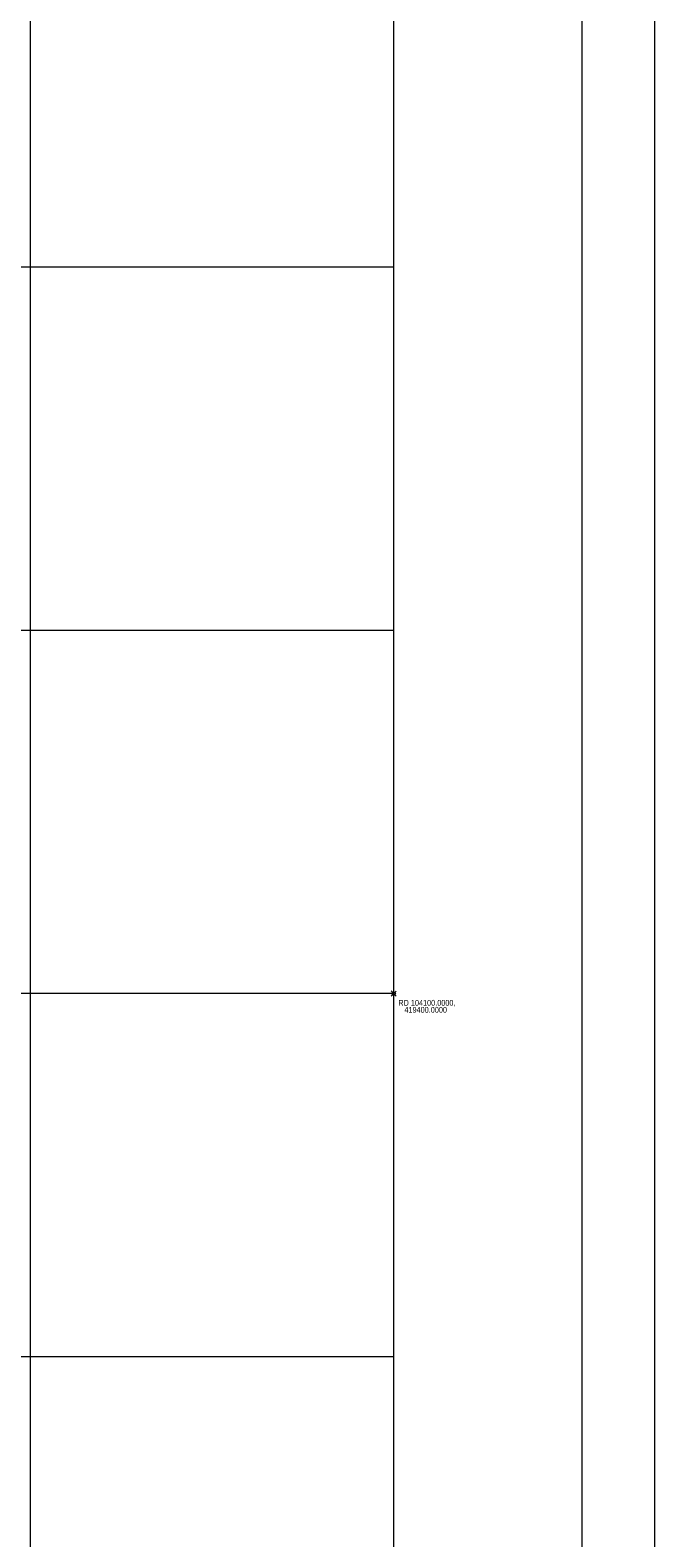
# Model space of a CAD drawing. Header units: metres. Extents: x 102313 to 104557, y 415820 to 422103.
# Tile 838 of 865: x 104000 to 104172, y 419250 to 419665. Entities that reach past the tile are written whole.
import ezdxf

# ---------------------------------------------------------------- set-up
doc = ezdxf.new("R2010")
doc.units = ezdxf.units.M
doc.header["$MEASUREMENT"] = 0
doc.layers.add('00-Coordinaten', color=7, linetype='Continuous', lineweight=0)
doc.layers.add('00-Kader', color=2, linetype='Continuous', lineweight=0)
doc.styles.add('Style-WORKING', font='WORKING.shx')

# ---------------------------------------------------------------- blocks, each defined once
blk = doc.blocks.new('meetpunt_1')
at = {"linetype": 'ByBlock', "lineweight": -2}
blk.add_hatch(color=0, dxfattribs=at).paths.add_polyline_path([(-50000, 0, 0.414213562), (0, -50000), (0, 0)], flags=16)
at = {"color": 0, "linetype": 'ByBlock', "lineweight": -2}
for p, q in [((100000, 0), (-100000, 0)), ((0, 100000), (0, -100000))]:
    blk.add_line(p, q, dxfattribs=at)
blk.add_circle((0, 0), 50000, dxfattribs=at)

msp = doc.modelspace()

# ---------------------------------------------------------------- linework, layer by layer
at = {"layer": '00-Coordinaten'}
for p, q in [((104000, 420000), (104000, 417600)), ((104100, 420000), (104100, 417600)), ((104100, 419600), (102600, 419600)), ((104100, 419500), (102600, 419500)), ((104100, 419400), (102600, 419400)), ((104100, 419300), (102600, 419300))]:
    msp.add_line(p, q, dxfattribs=at)
at = {"layer": '00-Kader', "flags": 128}
for points in [[(104171.863, 420163.456), (102491.863, 420163.456), (102491.863, 417787.456), (104171.863, 417787.456), (104171.863, 420163.456)], [(104151.863, 420143.456), (102511.863, 420143.456), (102511.863, 417807.456), (104151.863, 417807.456), (104151.863, 420143.456)]]:
    msp.add_lwpolyline(points, close=True, dxfattribs=at)

# ---------------------------------------------------------------- block references
at = {"layer": '00-Coordinaten', "xscale": 1e-05, "yscale": 1e-05, "zscale": 1e-05, "rotation": 44.1407625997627}
msp.add_blockref('meetpunt_1', (104100, 419400), dxfattribs=at)
msp.add_blockref('meetpunt_1', (104100, 419400), dxfattribs=at)

# ---------------------------------------------------------------- texts
at = {"layer": '00-Coordinaten', "insert": (104101.29, 419398.263), "char_height": 1.6, "attachment_point": 1, "rotation": 0.00001, "line_spacing_factor": 0.722889, "style": 'Style-WORKING'}
msp.add_mtext('\\H1x;\\W0.75;RD 104100.0000,\\P   419400.0000', dxfattribs=at)

doc.saveas('drawing.dxf')
